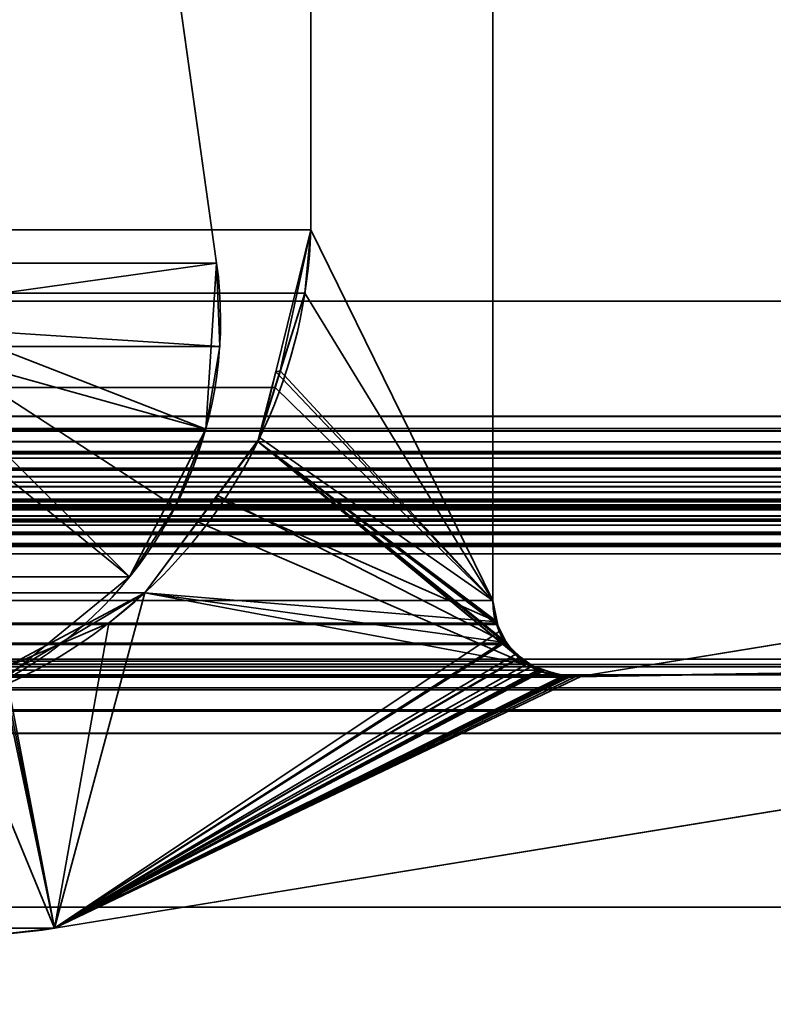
# Model space of a CAD drawing. Header units: millimetres. Extents: x -603 to 3703, y -121 to 193.
# Tile 276 of 656: x 401.39 to 405.55, y 3.48 to 8.9. Entities that reach past the tile are written whole.
import ezdxf

# ---------------------------------------------------------------- set-up
doc = ezdxf.new("R2010")
doc.units = ezdxf.units.MM
doc.layers.add('151', color=7, linetype='Continuous', true_color=0xffffff)

# ---------------------------------------------------------------- blocks, each defined once
blk = doc.blocks.new('UG_SURFACE_001')
at = {"layer": '151', "color": 252, "linetype": 'Continuous', "lineweight": 35}
for points in [[(603, -18, 2212.25), (603, 174.4, 2212.25), (-603, 174.4, 2212.25), (-603, -18, 2212.25)], [(-453, -18, 2062.2499), (-453, 174.4, 2062.2499), (453, 174.4, 2062.2499), (453, -18, 2062.2499)]]:
    blk.add_3dface(points, dxfattribs=at)
blk = doc.blocks.new('UG_SURFACE_007')
at = {"layer": '151', "color": 252, "linetype": 'Continuous', "lineweight": 35}
for points in [[(-397, 4.0145, -7.75), (-412, 4.0145, -7.75), (-412, -24.9528, -7.75), (412, -24.9528, -7.75)], [(397, 4.0145, -8.75), (412, 4.0145, -8.75), (412, -24.9528, -8.75), (-412, -24.9528, -8.75)], [(397, 4.0145, -7.75), (-397, 4.0145, -7.75), (412, -24.9528, -7.75)], [(397, 4.0145, -8.75), (397, 4.0145, -7.75), (412, 4.0145, -7.75), (412, 4.0145, -8.75)], [(412, -24.9528, -7.75), (412, 4.0145, -7.75), (397, 4.0145, -7.75)]]:
    blk.add_3dface(points, dxfattribs=at)
blk = doc.blocks.new('UG_SURFACE_010')
at = {"layer": '151', "color": 7, "linetype": 'Continuous', "lineweight": 35}
for points in [[(-411.0615, 6.7187, 2020.3116), (-411.0615, 11.8663, 2020.3116), (411.0615, 11.8663, 2020.3116), (411.0615, 6.7187, 2020.3116)], [(-404, 11.8277, 2013.2501), (-404, 5.7035, 2013.2501), (404, 5.7035, 2013.2501), (404, 11.8277, 2013.2501)], [(402.9979, 7.7467, 2012.2478), (402.9979, 11.5427, 2012.2478), (404, 11.8277, 2013.2501), (404, 5.7035, 2013.2501)], [(412.0888, 7.3541, 2021.3387), (412.0888, 11.6334, 2021.3387), (-412.0888, 11.6334, 2021.3387), (-412.0888, 7.3541, 2021.3387)], [(402.9979, 11.5427, 2012.2478), (402.9979, 7.7467, 2012.2478), (-402.9979, 7.7467, 2012.2478), (-402.9979, 11.5427, 2012.2478)], [(-402.9649, 7.3975, 2012.2149), (-402.9979, 7.7467, 2012.2478), (402.9979, 7.7467, 2012.2478)], [(-402.9649, 7.3975, 2012.2149), (402.9979, 7.7467, 2012.2478), (402.9649, 7.3975, 2012.2149)], [(404, 5.7035, 2013.2501), (402.9649, 7.3975, 2012.2149), (402.9979, 7.7467, 2012.2478)], [(402.9649, 7.3975, 2012.2149), (402.8002, 6.8779, 2012.0502), (-402.8002, 6.8779, 2012.0502), (-402.9649, 7.3975, 2012.2149)], [(402.8002, 6.8779, 2012.0502), (402.9649, 7.3975, 2012.2149), (404, 5.7035, 2013.2501)], [(413.4353, 6.5775, 2022.6853), (412.0888, 7.3541, 2021.3387), (-412.0888, 7.3541, 2021.3387), (-413.4353, 6.5775, 2022.6853)], [(-402.8002, 6.8779, 2012.0502), (402.8002, 6.8779, 2012.0502), (402.7059, 6.5802, 2011.956)], [(-402.7059, 6.5802, 2011.956), (-402.8002, 6.8779, 2012.0502), (402.7059, 6.5802, 2011.956)], [(404, 5.7035, 2013.2501), (404.0184, 5.5798, 2013.2685), (402.7059, 6.5802, 2011.956), (402.8002, 6.8779, 2012.0502)], [(-411.0516, 6.6518, 2020.3016), (-411.0615, 6.7187, 2020.3116), (411.0615, 6.7187, 2020.3116)], [(411.0615, 6.7187, 2020.3116), (411.055, 6.6507, 2020.3049), (-411.0516, 6.6518, 2020.3016)], [(-411.0516, 6.6518, 2020.3016), (411.055, 6.6507, 2020.3049), (411.0538, 6.638, 2020.3037)], [(-411.0433, 6.596, 2020.2932), (-411.0516, 6.6518, 2020.3016), (411.0538, 6.638, 2020.3037)], [(-411.0109, 6.5274, 2020.2608), (-411.0433, 6.596, 2020.2932), (411.0538, 6.638, 2020.3037)], [(411.0538, 6.638, 2020.3037), (411.013, 6.5252, 2020.263), (-411.0109, 6.5274, 2020.2608)], [(413.4353, 6.5775, 2022.6853), (-413.4353, 6.5775, 2022.6853), (-413.5041, 6.5125, 2022.754), (413.5041, 6.5125, 2022.754)], [(402.7059, 6.5802, 2011.956), (402.3748, 6.1376, 2011.6248), (-402.3748, 6.1376, 2011.6248), (-402.7059, 6.5802, 2011.956)], [(402.3748, 6.1376, 2011.6248), (402.7059, 6.5802, 2011.956), (404.1873, 5.3527, 2013.4373)], [(402.7059, 6.5802, 2011.956), (404.0707, 5.4695, 2013.3207), (404.0795, 5.4607, 2013.3295)], [(404.0795, 5.4607, 2013.3295), (404.1705, 5.3696, 2013.4206), (402.7059, 6.5802, 2011.956)], [(404.1705, 5.3696, 2013.4206), (404.1873, 5.3527, 2013.4373), (402.7059, 6.5802, 2011.956)], [(402.7059, 6.5802, 2011.956), (404.0184, 5.5798, 2013.2685), (404.0222, 5.5719, 2013.272)], [(404.0222, 5.5719, 2013.272), (404.0707, 5.4695, 2013.3207), (402.7059, 6.5802, 2011.956)], [(413.5294, 6.4886, 2022.7795), (413.5041, 6.5125, 2022.754), (-413.5041, 6.5125, 2022.754), (-413.5294, 6.4886, 2022.7795)], [(-410.991, 6.4854, 2020.241), (-411.0109, 6.5274, 2020.2608), (411.013, 6.5252, 2020.263)], [(-410.991, 6.4854, 2020.241), (411.013, 6.5252, 2020.263), (411.0099, 6.5167, 2020.2599)], [(-410.9331, 6.4281, 2020.1831), (-410.991, 6.4854, 2020.241), (411.0099, 6.5167, 2020.2599)], [(411.0099, 6.5167, 2020.2599), (410.9333, 6.4266, 2020.1833), (-410.9331, 6.4281, 2020.1831)], [(-413.5551, 6.4328, 2022.805), (413.5551, 6.4328, 2022.805), (413.5294, 6.4886, 2022.7795)], [(-413.5294, 6.4886, 2022.7795), (-413.5551, 6.4328, 2022.805), (413.5294, 6.4886, 2022.7795)], [(413.5757, 6.388, 2022.8257), (413.5602, 6.4216, 2022.8102), (-413.5602, 6.4216, 2022.8102), (-413.5757, 6.388, 2022.8257)], [(413.5551, 6.4328, 2022.805), (-413.5551, 6.4328, 2022.805), (-413.5602, 6.4216, 2022.8102), (413.5602, 6.4216, 2022.8102)], [(-410.8693, 6.365, 2020.1192), (-410.9331, 6.4281, 2020.1831), (410.9333, 6.4266, 2020.1833)], [(-410.8693, 6.365, 2020.1192), (410.9333, 6.4266, 2020.1833), (410.8988, 6.386, 2020.1488)], [(-413.5757, 6.388, 2022.8257), (-413.5822, 6.3309, 2022.8322), (413.5822, 6.3309, 2022.8322)], [(-413.5757, 6.388, 2022.8257), (413.5822, 6.3309, 2022.8322), (413.5757, 6.388, 2022.8257)], [(-410.8335, 6.3511, 2020.0834), (-410.8693, 6.365, 2020.1192), (410.8988, 6.386, 2020.1488)], [(410.8988, 6.386, 2020.1488), (410.832, 6.3568, 2020.082), (-410.8335, 6.3511, 2020.0834)], [(-410.7079, 6.3024, 2019.958), (-410.8335, 6.3511, 2020.0834), (410.832, 6.3568, 2020.082)], [(410.832, 6.3568, 2020.082), (410.7079, 6.3024, 2019.958), (-410.7079, 6.3024, 2019.958)], [(413.5822, 6.3309, 2022.8322), (-413.5822, 6.3309, 2022.8322), (-413.5858, 6.2992, 2022.8357)], [(413.5858, 6.2992, 2022.8357), (413.5822, 6.3309, 2022.8322), (-413.5858, 6.2992, 2022.8357)], [(-413.5858, 6.2992, 2022.8357), (-413.5765, 6.2316, 2022.8267), (413.5765, 6.2316, 2022.8267), (413.5858, 6.2992, 2022.8357)], [(-404.4892, 5.2872, 2013.7391), (-410.7079, 6.3024, 2019.958), (410.7079, 6.3024, 2019.958), (404.4892, 5.2872, 2013.7391)], [(404.4892, 5.2872, 2013.7391), (410.7079, 6.3024, 2019.958), (410.6891, 5.381, 2019.9392)], [(412.5291, 6.2483, 2021.7791), (413.1932, 6.0016, 2022.4433), (-413.1932, 6.0016, 2022.4433), (-412.5291, 6.2483, 2021.7791)], [(412.5291, 6.2483, 2021.7791), (-412.5291, 6.2483, 2021.7791), (-412.4664, 6.2642, 2021.7164)], [(412.5291, 6.2483, 2021.7791), (-412.4664, 6.2642, 2021.7164), (-412.4352, 6.2596, 2021.6851)], [(412.3686, 6.2615, 2021.6186), (-412.4352, 6.2596, 2021.6851), (-412.3428, 6.2462, 2021.5929)], [(412.3686, 6.2615, 2021.6186), (412.4342, 6.2561, 2021.6842), (-412.4352, 6.2596, 2021.6851)], [(-412.4352, 6.2596, 2021.6851), (412.4342, 6.2561, 2021.6842), (412.5291, 6.2483, 2021.7791)], [(-412.3428, 6.2462, 2021.5929), (412.3434, 6.2499, 2021.5933), (412.3686, 6.2615, 2021.6186)], [(412.3434, 6.2499, 2021.5933), (-412.3428, 6.2462, 2021.5929), (-412.3025, 6.2403, 2021.5526)], [(-412.3025, 6.2403, 2021.5526), (412.2604, 6.2119, 2021.5104), (412.3434, 6.2499, 2021.5933)], [(-412.3025, 6.2403, 2021.5526), (-412.262, 6.2093, 2021.512), (412.2604, 6.2119, 2021.5104)], [(413.5765, 6.2316, 2022.8267), (-413.5765, 6.2316, 2022.8267), (-413.5724, 6.2218, 2022.8224)], [(-413.5724, 6.2218, 2022.8224), (413.5728, 6.2213, 2022.8229), (413.5765, 6.2316, 2022.8267)], [(413.5539, 6.1695, 2022.804), (-413.5724, 6.2218, 2022.8224), (-413.5378, 6.1404, 2022.7878)], [(413.5539, 6.1695, 2022.804), (413.5728, 6.2213, 2022.8229), (-413.5724, 6.2218, 2022.8224)], [(412.2416, 6.2033, 2021.4915), (412.2604, 6.2119, 2021.5104), (-412.262, 6.2093, 2021.512)], [(412.2416, 6.2033, 2021.4915), (-412.262, 6.2093, 2021.512), (-412.1961, 6.1589, 2021.446)], [(-412.1961, 6.1589, 2021.446), (412.1962, 6.151, 2021.4462), (412.2416, 6.2033, 2021.4915)], [(413.5539, 6.1695, 2022.804), (-413.5378, 6.1404, 2022.7878), (-413.5346, 6.1372, 2022.7847)], [(-413.5346, 6.1372, 2022.7847), (413.5324, 6.1402, 2022.7823), (413.5539, 6.1695, 2022.804)], [(413.4876, 6.0792, 2022.7377), (413.5324, 6.1402, 2022.7823), (-413.5346, 6.1372, 2022.7847)], [(-413.5346, 6.1372, 2022.7847), (-413.4668, 6.0667, 2022.7168), (413.4675, 6.0671, 2022.7175)], [(413.4675, 6.0671, 2022.7175), (413.4876, 6.0792, 2022.7377), (-413.5346, 6.1372, 2022.7847)], [(-412.1961, 6.1589, 2021.446), (-412.1939, 6.1552, 2021.4438), (412.1962, 6.151, 2021.4462)], [(412.1681, 6.1188, 2021.4181), (-412.1939, 6.1552, 2021.4438), (-412.1465, 6.0731, 2021.3964)], [(412.1681, 6.1188, 2021.4181), (412.1962, 6.151, 2021.4462), (-412.1939, 6.1552, 2021.4438)], [(402.0821, 5.7463, 2011.332), (-402.0821, 5.7463, 2011.332), (-402.3748, 6.1376, 2011.6248), (402.3748, 6.1376, 2011.6248)], [(404.1873, 5.3527, 2013.4373), (402.0821, 5.7463, 2011.332), (402.3748, 6.1376, 2011.6248)], [(-412.1465, 6.0731, 2021.3964), (412.1465, 6.0731, 2021.3964), (412.1681, 6.1188, 2021.4181)], [(413.4675, 6.0671, 2022.7175), (-413.4668, 6.0667, 2022.7168), (-413.4479, 6.0471, 2022.6979)], [(413.4675, 6.0671, 2022.7175), (-413.4479, 6.0471, 2022.6979), (-413.385, 6.014, 2022.635)], [(-413.385, 6.014, 2022.635), (413.3841, 6.0169, 2022.634), (413.4675, 6.0671, 2022.7175)], [(412.1321, 6.0177, 2021.3821), (-412.1465, 6.0731, 2021.3964), (-412.1321, 6.0177, 2021.3821)], [(412.1321, 6.0177, 2021.3821), (412.1465, 6.0731, 2021.3964), (-412.1465, 6.0731, 2021.3964)], [(413.3841, 6.0169, 2022.634), (-413.385, 6.014, 2022.635), (-413.3833, 6.0132, 2022.6333)], [(413.3696, 6.0082, 2022.6197), (413.3841, 6.0169, 2022.634), (-413.3833, 6.0132, 2022.6333)], [(-413.3833, 6.0132, 2022.6333), (-413.2925, 6.0044, 2022.5425), (413.2929, 6.0053, 2022.543)], [(413.2929, 6.0053, 2022.543), (413.3696, 6.0082, 2022.6197), (-413.3833, 6.0132, 2022.6333)], [(413.2929, 6.0053, 2022.543), (-413.2925, 6.0044, 2022.5425), (-413.215, 5.9969, 2022.465)], [(413.1932, 6.0016, 2022.4433), (413.2929, 6.0053, 2022.543), (-413.215, 5.9969, 2022.465)], [(-413.215, 5.9969, 2022.465), (-413.1932, 6.0016, 2022.4433), (413.1932, 6.0016, 2022.4433)], [(-412.1321, 6.0177, 2021.3821), (412.1284, 5.9608, 2021.3785), (412.1321, 6.0177, 2021.3821)], [(-412.1321, 6.0177, 2021.3821), (-412.1284, 5.9608, 2021.3785), (412.1284, 5.9608, 2021.3785)], [(412.175, 2.6459, 2021.425), (412.1284, 5.9608, 2021.3785), (-412.1284, 5.9608, 2021.3785), (-412.175, 2.6459, 2021.425)], [(404.0184, 5.5798, 2013.2685), (-404, 5.7035, 2013.2501), (-404.0144, 5.5936, 2013.2644)], [(404.0184, 5.5798, 2013.2685), (404, 5.7035, 2013.2501), (-404, 5.7035, 2013.2501)], [(-402.0821, 5.7463, 2011.332), (402.0821, 5.7463, 2011.332), (401.8839, 5.5793, 2011.1339)], [(-401.8839, 5.5793, 2011.1339), (-402.0821, 5.7463, 2011.332), (401.8839, 5.5793, 2011.1339)], [(404.1873, 5.3527, 2013.4373), (401.5852, 3.8982, 2010.8352), (401.8839, 5.5793, 2011.1339), (402.0821, 5.7463, 2011.332)], [(-404.0144, 5.5936, 2013.2644), (-404.0236, 5.5731, 2013.2737), (404.0222, 5.5719, 2013.272)], [(-404.0144, 5.5936, 2013.2644), (404.0222, 5.5719, 2013.272), (404.0184, 5.5798, 2013.2685)], [(404.0707, 5.4695, 2013.3207), (-404.0236, 5.5731, 2013.2737), (-404.0688, 5.4724, 2013.3188)], [(404.0707, 5.4695, 2013.3207), (404.0222, 5.5719, 2013.272), (-404.0236, 5.5731, 2013.2737)], [(401.8839, 5.5793, 2011.1339), (401.3108, 5.3319, 2010.5608), (-401.3108, 5.3319, 2010.5608), (-401.8839, 5.5793, 2011.1339)], [(401.3108, 5.3319, 2010.5608), (401.8839, 5.5793, 2011.1339), (401.5852, 3.8982, 2010.8352)], [(-404.0799, 5.4618, 2013.33), (-404.1725, 5.3741, 2013.4225), (404.1705, 5.3696, 2013.4206)], [(-404.0688, 5.4724, 2013.3188), (-404.0799, 5.4618, 2013.33), (404.0795, 5.4607, 2013.3295)], [(404.1705, 5.3696, 2013.4206), (404.0795, 5.4607, 2013.3295), (-404.0799, 5.4618, 2013.33)], [(-404.0688, 5.4724, 2013.3188), (404.0795, 5.4607, 2013.3295), (404.0707, 5.4695, 2013.3207)], [(410.8243, 5.3515, 2020.0744), (-410.8243, 5.3515, 2020.0744), (-410.6891, 5.381, 2019.9392), (410.6891, 5.381, 2019.9392)], [(-410.6891, 5.381, 2019.9392), (-401.5852, 3.8982, 2010.8352), (401.5852, 3.8982, 2010.8352), (410.6891, 5.381, 2019.9392)], [(404.1873, 5.3527, 2013.4373), (-404.1725, 5.3741, 2013.4225), (-404.2099, 5.3386, 2013.4599)], [(404.1873, 5.3527, 2013.4373), (404.1705, 5.3696, 2013.4206), (-404.1725, 5.3741, 2013.4225)], [(410.6891, 5.381, 2019.9392), (401.5852, 3.8982, 2010.8352), (404.4552, 5.2832, 2013.7053), (404.4892, 5.2872, 2013.7391)], [(410.8867, 5.3379, 2020.1368), (-410.9405, 5.2946, 2020.1905), (-410.8867, 5.3379, 2020.1368)], [(410.8867, 5.3379, 2020.1368), (410.9405, 5.2946, 2020.1905), (-410.9405, 5.2946, 2020.1905)], [(-410.8867, 5.3379, 2020.1368), (-410.8243, 5.3515, 2020.0744), (410.8243, 5.3515, 2020.0744), (410.8867, 5.3379, 2020.1368)], [(404.3997, 5.2825, 2013.6497), (-404.2871, 5.3179, 2013.5372), (-404.4071, 5.2857, 2013.6571)], [(-404.2099, 5.3386, 2013.4599), (-404.2871, 5.3179, 2013.5372), (404.2878, 5.3195, 2013.5379)], [(404.3997, 5.2825, 2013.6497), (404.2878, 5.3195, 2013.5379), (-404.2871, 5.3179, 2013.5372)], [(-404.2099, 5.3386, 2013.4599), (404.2878, 5.3195, 2013.5379), (404.1873, 5.3527, 2013.4373)], [(401.3108, 5.3319, 2010.5608), (401.5852, 3.8982, 2010.8352), (401.3118, 3.8675, 2010.5617)], [(401.5852, 3.8982, 2010.8352), (404.1873, 5.3527, 2013.4373), (404.2878, 5.3195, 2013.5379)], [(404.2878, 5.3195, 2013.5379), (404.3997, 5.2825, 2013.6497), (401.5852, 3.8982, 2010.8352)], [(-411.0306, 5.2222, 2020.2806), (-410.9405, 5.2946, 2020.1905), (410.9405, 5.2946, 2020.1905), (411.0306, 5.2222, 2020.2806)], [(-404.4552, 5.2832, 2013.7053), (-404.4892, 5.2872, 2013.7391), (404.4892, 5.2872, 2013.7391)], [(-404.4552, 5.2832, 2013.7053), (404.4892, 5.2872, 2013.7391), (404.4552, 5.2832, 2013.7053)], [(404.4552, 5.2832, 2013.7053), (404.4212, 5.2819, 2013.6712), (-404.4212, 5.2819, 2013.6712), (-404.4552, 5.2832, 2013.7053)], [(404.4066, 5.2823, 2013.6566), (-404.4071, 5.2857, 2013.6571), (-404.4212, 5.2819, 2013.6712)], [(-404.4212, 5.2819, 2013.6712), (404.4212, 5.2819, 2013.6712), (404.4066, 5.2823, 2013.6566)], [(-404.4071, 5.2857, 2013.6571), (404.4066, 5.2823, 2013.6566), (404.3997, 5.2825, 2013.6497)], [(404.4212, 5.2819, 2013.6712), (404.4552, 5.2832, 2013.7053), (401.5852, 3.8982, 2010.8352)], [(401.5852, 3.8982, 2010.8352), (404.3997, 5.2825, 2013.6497), (404.4066, 5.2823, 2013.6566)], [(404.4066, 5.2823, 2013.6566), (404.4212, 5.2819, 2013.6712), (401.5852, 3.8982, 2010.8352)], [(411.0964, 5.1017, 2020.3464), (-411.0964, 5.1017, 2020.3464), (-411.036, 5.2121, 2020.2861), (411.036, 5.2121, 2020.2861)], [(411.036, 5.2121, 2020.2861), (-411.036, 5.2121, 2020.2861), (-411.0306, 5.2222, 2020.2806)], [(411.0306, 5.2222, 2020.2806), (411.036, 5.2121, 2020.2861), (-411.0306, 5.2222, 2020.2806)], [(-411.1005, 5.0942, 2020.3505), (-411.0964, 5.1017, 2020.3464), (411.0964, 5.1017, 2020.3464), (411.1005, 5.0942, 2020.3505)], [(411.1224, 4.9715, 2020.3724), (-411.1224, 4.9715, 2020.3724), (-411.1005, 5.0942, 2020.3505)], [(411.1005, 5.0942, 2020.3505), (411.1224, 4.9715, 2020.3724), (-411.1005, 5.0942, 2020.3505)], [(-411.2049, 2.0412, 2020.4549), (-411.1224, 4.9715, 2020.3724), (411.1224, 4.9715, 2020.3724), (411.2049, 2.0412, 2020.4549)], [(401.3118, 3.8675, 2010.5617), (401.5852, 3.8982, 2010.8352), (-401.5852, 3.8982, 2010.8352)]]:
    blk.add_3dface(points, dxfattribs=at)
blk = doc.blocks.new('UG_SURFACE_011')
at = {"layer": '151', "color": 7, "linetype": 'Continuous', "lineweight": 35}
for points in [[(404, 11.8277, -8.75), (404, 5.7035, -8.75), (402.9979, 7.7467, -8.75), (402.9979, 11.5427, -8.75)], [(404, 5.7035, 2013.2501), (404, 11.8277, 2013.2501), (402.9979, 11.5427, 2012.2478), (402.9979, 7.7467, 2012.2478)], [(404, 11.8277, 2013.2501), (404, 5.7035, 2013.2501), (404, 5.7035, -8.75), (404, 11.8277, -8.75)], [(402.9979, 11.5427, -8.75), (402.9979, 7.7467, -8.75), (402.9979, 7.7467, 2012.2478), (402.9979, 11.5427, 2012.2478)], [(402.9979, 7.7467, -8.75), (402.8053, 6.9637, -8.75), (402.8291, 6.9688, 2012.079)], [(402.8053, 6.9637, -8.75), (402.9979, 7.7467, -8.75), (404, 5.7035, -8.75)], [(402.8291, 6.9688, 2012.079), (402.9649, 7.3975, 2012.2149), (402.9979, 7.7467, -8.75)], [(402.9649, 7.3975, 2012.2149), (402.9979, 7.7467, 2012.2478), (402.9979, 7.7467, -8.75)], [(402.9979, 7.7467, 2012.2478), (402.9649, 7.3975, 2012.2149), (404, 5.7035, 2013.2501)], [(404, 5.7035, 2013.2501), (402.9649, 7.3975, 2012.2149), (402.8291, 6.9688, 2012.079)], [(402.7059, 6.5802, 2011.956), (402.8291, 6.9688, 2012.079), (402.8053, 6.9637, -8.75)], [(402.8291, 6.9688, 2012.079), (402.7059, 6.5802, 2011.956), (404.0144, 5.5936, 2013.2644), (404, 5.7035, 2013.2501)], [(402.8053, 6.9637, -8.75), (402.716, 6.601, -8.75), (402.7059, 6.5802, 2011.956)], [(404, 5.7035, -8.75), (402.716, 6.601, -8.75), (402.8053, 6.9637, -8.75)], [(402.716, 6.601, -8.75), (402.4714, 6.2711, -8.75), (402.4831, 6.2824, 2011.7331)], [(402.4714, 6.2711, -8.75), (402.716, 6.601, -8.75), (404, 5.7035, -8.75), (404.0248, 5.5859, -8.75)], [(402.4831, 6.2824, 2011.7331), (402.7059, 6.5802, 2011.956), (402.716, 6.601, -8.75)], [(404.0688, 5.4724, 2013.3188), (402.7059, 6.5802, 2011.956), (402.4831, 6.2824, 2011.7331)], [(402.7059, 6.5802, 2011.956), (404.0688, 5.4724, 2013.3188), (404.0648, 5.4813, 2013.3147)], [(404.0648, 5.4813, 2013.3147), (404.0182, 5.5853, 2013.2682), (402.7059, 6.5802, 2011.956)], [(404.0182, 5.5853, 2013.2682), (404.0144, 5.5936, 2013.2644), (402.7059, 6.5802, 2011.956)], [(401.5852, 3.8982, 2010.8352), (410.6891, 5.381, 2019.9392), (410.7079, 6.3024, 2019.958), (404.4892, 5.2872, 2013.7391)], [(404.4892, 5.2872, -8.75), (410.7079, 6.3024, -8.75), (410.6891, 5.381, -8.75)], [(404.4892, 5.2872, 2013.7391), (410.7079, 6.3024, 2019.958), (410.7079, 6.3024, -8.75), (404.4892, 5.2872, -8.75)], [(402.0821, 5.7463, 2011.332), (402.4831, 6.2824, 2011.7331), (402.4714, 6.2711, -8.75)], [(402.4831, 6.2824, 2011.7331), (402.0821, 5.7463, 2011.332), (404.0688, 5.4724, 2013.3188)], [(402.4714, 6.2711, -8.75), (402.0821, 5.7463, -8.75), (402.0821, 5.7463, 2011.332)], [(404.0248, 5.5859, -8.75), (402.0821, 5.7463, -8.75), (402.4714, 6.2711, -8.75)], [(402.0821, 5.7463, -8.75), (401.2951, 5.2773, -8.75), (401.2984, 5.3266, 2010.5484)], [(401.5852, 3.8982, -8.75), (401.2951, 5.2773, -8.75), (402.0821, 5.7463, -8.75)], [(401.2984, 5.3266, 2010.5484), (401.8839, 5.5793, 2011.1339), (402.0821, 5.7463, -8.75)], [(402.0821, 5.7463, -8.75), (404.0248, 5.5859, -8.75), (404.036, 5.5325, -8.75), (401.5852, 3.8982, -8.75)], [(402.0821, 5.7463, 2011.332), (401.8839, 5.5793, 2011.1339), (401.5852, 3.8982, 2010.8352), (404.0688, 5.4724, 2013.3188)], [(401.8839, 5.5793, 2011.1339), (402.0821, 5.7463, 2011.332), (402.0821, 5.7463, -8.75)], [(404.0248, 5.5859, -8.75), (404, 5.7035, -8.75), (404, 5.7035, 2013.2501)], [(404, 5.7035, 2013.2501), (404.0144, 5.5936, 2013.2644), (404.0248, 5.5859, -8.75)], [(404.0144, 5.5936, 2013.2644), (404.0182, 5.5853, 2013.2682), (404.0248, 5.5859, -8.75)], [(401.5852, 3.8982, 2010.8352), (401.8839, 5.5793, 2011.1339), (401.2984, 5.3266, 2010.5484)], [(404.036, 5.5325, -8.75), (404.0248, 5.5859, -8.75), (404.0182, 5.5853, 2013.2682)], [(404.0692, 5.4841, -8.75), (404.036, 5.5325, -8.75), (404.0182, 5.5853, 2013.2682)], [(404.0182, 5.5853, 2013.2682), (404.0648, 5.4813, 2013.3147), (404.0692, 5.4841, -8.75)], [(401.5852, 3.8982, -8.75), (404.036, 5.5325, -8.75), (404.0692, 5.4841, -8.75)], [(404.0692, 5.4841, -8.75), (404.1233, 5.4054, -8.75), (401.5852, 3.8982, -8.75)], [(404.1233, 5.4054, -8.75), (404.0692, 5.4841, -8.75), (404.0648, 5.4813, 2013.3147)], [(404.0648, 5.4813, 2013.3147), (404.0688, 5.4724, 2013.3188), (404.1233, 5.4054, -8.75)], [(404.1514, 5.3941, 2013.4015), (404.0688, 5.4724, 2013.3188), (401.5852, 3.8982, 2010.8352)], [(404.0688, 5.4724, 2013.3188), (404.1495, 5.3882, -8.75), (404.1233, 5.4054, -8.75)], [(404.0688, 5.4724, 2013.3188), (404.1514, 5.3941, 2013.4015), (404.1495, 5.3882, -8.75)], [(401.5852, 3.8982, -8.75), (404.1233, 5.4054, -8.75), (404.1495, 5.3882, -8.75)], [(401.5852, 3.8982, 2010.8352), (404.2099, 5.3386, 2013.4599), (404.1514, 5.3941, 2013.4015)], [(404.1495, 5.3882, -8.75), (404.258, 5.317, -8.75), (401.5852, 3.8982, -8.75)], [(410.6891, 5.381, -8.75), (401.5852, 3.8982, -8.75), (404.4212, 5.2819, -8.75), (404.4552, 5.2832, -8.75)], [(410.6891, 5.381, 2019.9392), (401.5852, 3.8982, 2010.8352), (401.5852, 3.8982, -8.75), (410.6891, 5.381, -8.75)], [(404.258, 5.317, -8.75), (404.1495, 5.3882, -8.75), (404.1514, 5.3941, 2013.4015)], [(404.1514, 5.3941, 2013.4015), (404.2099, 5.3386, 2013.4599), (404.258, 5.317, -8.75)], [(410.6891, 5.381, -8.75), (404.4552, 5.2832, -8.75), (404.4892, 5.2872, -8.75)], [(401.3118, 3.8675, 2010.5617), (401.5852, 3.8982, 2010.8352), (401.2984, 5.3266, 2010.5484)], [(404.2582, 5.3257, 2013.5083), (404.2099, 5.3386, 2013.4599), (401.5852, 3.8982, 2010.8352)], [(401.5852, 3.8982, 2010.8352), (404.3902, 5.2902, 2013.6402), (404.2582, 5.3257, 2013.5083)], [(404.258, 5.317, -8.75), (404.2673, 5.3109, -8.75), (401.5852, 3.8982, -8.75)], [(404.2099, 5.3386, 2013.4599), (404.2582, 5.3257, 2013.5083), (404.258, 5.317, -8.75)], [(404.2673, 5.3109, -8.75), (404.258, 5.317, -8.75), (404.2582, 5.3257, 2013.5083)], [(404.3901, 5.2878, -8.75), (404.2673, 5.3109, -8.75), (404.2582, 5.3257, 2013.5083)], [(404.2582, 5.3257, 2013.5083), (404.3902, 5.2902, 2013.6402), (404.3901, 5.2878, -8.75)], [(401.5852, 3.8982, -8.75), (401.0712, 5.1439, -8.75), (401.2951, 5.2773, -8.75)], [(401.5852, 3.8982, -8.75), (404.2673, 5.3109, -8.75), (404.3901, 5.2878, -8.75)], [(401.5852, 3.8982, 2010.8352), (404.4212, 5.2819, 2013.6712), (404.3902, 5.2902, 2013.6402)], [(404.3901, 5.2878, -8.75), (404.4212, 5.2819, -8.75), (401.5852, 3.8982, -8.75)], [(404.4892, 5.2872, 2013.7391), (404.4552, 5.2832, 2013.7053), (401.5852, 3.8982, 2010.8352)], [(404.4552, 5.2832, 2013.7053), (404.4212, 5.2819, 2013.6712), (401.5852, 3.8982, 2010.8352)], [(404.4212, 5.2819, -8.75), (404.3901, 5.2878, -8.75), (404.3902, 5.2902, 2013.6402)], [(404.3902, 5.2902, 2013.6402), (404.4212, 5.2819, 2013.6712), (404.4212, 5.2819, -8.75)], [(404.4552, 5.2832, -8.75), (404.4212, 5.2819, -8.75), (404.4212, 5.2819, 2013.6712), (404.4552, 5.2832, 2013.7053)], [(404.4552, 5.2832, 2013.7053), (404.4892, 5.2872, 2013.7391), (404.4892, 5.2872, -8.75), (404.4552, 5.2832, -8.75)], [(401.0712, 5.1439, -8.75), (401.5852, 3.8982, -8.75), (401.3118, 3.8675, -8.75)], [(401.3118, 3.8675, -8.75), (401.5852, 3.8982, -8.75), (401.5852, 3.8982, 2010.8352), (401.3118, 3.8675, 2010.5617)]]:
    blk.add_3dface(points, dxfattribs=at)
blk = doc.blocks.new('UG_SURFACE_035')
at = {"layer": '151', "color": 252, "linetype": 'Continuous', "lineweight": 35}
for points in [[(-414.5, -29.92, 2023.7501), (414.5, -29.92, 2023.7501), (414.5, 14.42, 2023.7501), (-414.5, 14.42, 2023.7501)], [(-413, -29.92, 2022.2499), (-413, 14.42, 2022.2499), (413, 14.42, 2022.2499), (413, -29.92, 2022.2499)], [(-401.5453, 14.2001, 2010.7954), (-402.4781, 7.5631, 2011.728), (402.4781, 7.5631, 2011.728), (401.5453, 14.2001, 2010.7954)], [(400.9927, 7.3544, 2010.2427), (400.0599, 13.9913, 2009.31), (401.5453, 14.2001, 2010.7954), (402.4781, 7.5631, 2011.728)], [(402.4952, 7.1028, 2011.7452), (-402.4781, 7.5631, 2011.728), (-402.4952, 7.1028, 2011.7452)], [(402.4952, 7.1028, 2011.7452), (402.4781, 7.5631, 2011.728), (-402.4781, 7.5631, 2011.728)], [(402.4781, 7.5631, 2011.728), (402.4952, 7.1028, 2011.7452), (400.9984, 7.2009, 2010.2484), (400.9927, 7.3544, 2010.2427)], [(402.4182, 6.6487, 2011.6682), (402.2503, 6.2198, 2011.5004), (400.9727, 7.0496, 2010.2227), (400.9984, 7.2009, 2010.2484)], [(400.9984, 7.2009, 2010.2484), (402.4952, 7.1028, 2011.7452), (402.4182, 6.6487, 2011.6682)], [(-402.4952, 7.1028, 2011.7452), (-402.4182, 6.6487, 2011.6682), (402.4182, 6.6487, 2011.6682), (402.4952, 7.1028, 2011.7452)], [(400.9168, 6.9066, 2010.1666), (400.9727, 7.0496, 2010.2227), (402.2503, 6.2198, 2011.5004), (401.9986, 5.834, 2011.2486)], [(401.9986, 5.834, 2011.2486), (401.2889, 5.2542, 2010.5388), (400.8329, 6.778, 2010.083), (400.9168, 6.9066, 2010.1666)], [(402.4182, 6.6487, 2011.6682), (-402.4182, 6.6487, 2011.6682), (-402.2503, 6.2198, 2011.5004)], [(402.2503, 6.2198, 2011.5004), (402.4182, 6.6487, 2011.6682), (-402.2503, 6.2198, 2011.5004)], [(-402.2503, 6.2198, 2011.5004), (-401.9986, 5.834, 2011.2486), (401.9986, 5.834, 2011.2486), (402.2503, 6.2198, 2011.5004)], [(401.9986, 5.834, 2011.2486), (-401.9986, 5.834, 2011.2486), (-401.2889, 5.2542, 2010.5388), (401.2889, 5.2542, 2010.5388)]]:
    blk.add_3dface(points, dxfattribs=at)
blk = doc.blocks.new('UG_SURFACE_036')
at = {"layer": '151', "color": 252, "linetype": 'Continuous', "lineweight": 35}
for points in [[(400.9927, 7.3544, -8.75), (400.0599, 13.9913, -8.75), (401.5453, 14.2001, -8.75), (402.4781, 7.5631, -8.75)], [(402.4781, 7.5631, 2011.728), (401.5453, 14.2001, 2010.7954), (400.0599, 13.9913, 2009.31), (400.9927, 7.3544, 2010.2427)], [(401.5453, 14.2001, 2010.7954), (402.4781, 7.5631, 2011.728), (402.4781, 7.5631, -8.75), (401.5453, 14.2001, -8.75)], [(402.4781, 7.5631, -8.75), (402.4182, 6.6487, -8.75), (400.9727, 7.0496, -8.75), (400.9927, 7.3544, -8.75)], [(400.9927, 7.3544, 2010.2427), (400.9984, 7.2009, 2010.2484), (402.4952, 7.1028, 2011.7452), (402.4781, 7.5631, 2011.728)], [(402.4781, 7.5631, -8.75), (402.4952, 7.1028, 2011.7452), (402.4182, 6.6487, 2011.6682)], [(402.4182, 6.6487, 2011.6682), (402.4182, 6.6487, -8.75), (402.4781, 7.5631, -8.75)], [(402.4781, 7.5631, -8.75), (402.4781, 7.5631, 2011.728), (402.4952, 7.1028, 2011.7452)], [(400.9984, 7.2009, 2010.2484), (400.9727, 7.0496, 2010.2227), (402.2503, 6.2198, 2011.5004), (402.4182, 6.6487, 2011.6682)], [(402.4182, 6.6487, 2011.6682), (402.4952, 7.1028, 2011.7452), (400.9984, 7.2009, 2010.2484)], [(400.8329, 6.778, -8.75), (400.9727, 7.0496, -8.75), (402.4182, 6.6487, -8.75), (401.9986, 5.834, -8.75)], [(401.9986, 5.834, 2011.2486), (402.2503, 6.2198, 2011.5004), (400.9727, 7.0496, 2010.2227), (400.9168, 6.9066, 2010.1666)], [(400.9168, 6.9066, 2010.1666), (400.8329, 6.778, 2010.083), (401.2889, 5.2542, 2010.5388), (401.9986, 5.834, 2011.2486)], [(401.9986, 5.834, -8.75), (401.2889, 5.2542, -8.75), (400.5963, 6.5847, -8.75), (400.8329, 6.778, -8.75)], [(402.4182, 6.6487, -8.75), (402.2503, 6.2198, 2011.5004), (401.9986, 5.834, 2011.2486)], [(401.9986, 5.834, 2011.2486), (401.9986, 5.834, -8.75), (402.4182, 6.6487, -8.75)], [(402.4182, 6.6487, -8.75), (402.4182, 6.6487, 2011.6682), (402.2503, 6.2198, 2011.5004)], [(401.2889, 5.2542, 2010.5388), (401.2889, 5.2542, -8.75), (401.9986, 5.834, -8.75), (401.9986, 5.834, 2011.2486)]]:
    blk.add_3dface(points, dxfattribs=at)

msp = doc.modelspace()

# ---------------------------------------------------------------- linework, layer by layer
at = {"layer": '151', "color": 252, "linetype": 'Continuous', "lineweight": 35}
for p, q in [((401.5453, 14.2001, 2010.7953), (402.4781, 7.5631, 2011.7281)), ((401.5453, 14.2001, -8.75), (402.4781, 7.5631, -8.75)), ((401.5453, 14.2001, 2010.7953), (402.4781, 7.5631, 2011.7281)), ((402.4781, 7.5631, 2011.7281), (-402.4781, 7.5631, 2011.7281)), ((402.4781, 7.5631, -8.75), (402.4781, 7.5631, 2011.7281)), ((397, 4.0145, -8.75), (412, 4.0145, -8.75)), ((397, 4.0145, -7.75), (412, 4.0145, -7.75))]:
    msp.add_line(p, q, dxfattribs=at)
at = {"layer": '151', "color": 7, "linetype": 'Continuous', "lineweight": 35}
for p, q in [((404, 5.7035, 2013.25), (404, 11.8277, 2013.25)), ((404, 5.7035, 2013.25), (404, 11.8277, 2013.25)), ((404, 11.8277, -8.75), (404, 5.7035, -8.75)), ((402.9979, 7.7467, 2012.2479), (402.9979, 11.5427, 2012.2479)), ((402.9979, 11.5427, -8.75), (402.9979, 7.7467, -8.75)), ((402.9979, 11.5427, 2012.2479), (402.9979, 7.7467, 2012.2479)), ((402.9979, 7.7467, 2012.2479), (-402.9979, 7.7467, 2012.2479)), ((402.9979, 7.7467, -8.75), (402.9979, 7.7467, 2012.2479)), ((412.0888, 7.3541, 2021.3388), (-412.0888, 7.3541, 2021.3388)), ((-411.0615, 6.7187, 2020.3115), (411.0615, 6.7187, 2020.3115)), ((413.4353, 6.5775, 2022.6853), (-413.4353, 6.5775, 2022.6853)), ((-410.7079, 6.3024, 2019.9579), (410.7079, 6.3024, 2019.9579)), ((410.7079, 6.3024, 2019.9579), (404.4892, 5.2872, 2013.7392)), ((410.7079, 6.3024, 2019.9579), (404.4892, 5.2872, 2013.7392)), ((404.4892, 5.2872, -8.75), (410.7079, 6.3024, -8.75)), ((412.5291, 6.2483, 2021.7791), (-412.5291, 6.2483, 2021.7791)), ((413.5766, 6.2316, 2022.8266), (-413.5766, 6.2316, 2022.8266)), ((412.1465, 6.0731, 2021.3965), (-412.1465, 6.0731, 2021.3965)), ((413.1932, 6.0016, 2022.4432), (-413.1932, 6.0016, 2022.4432)), ((-412.1284, 5.9608, 2021.3784), (412.1284, 5.9608, 2021.3784)), ((-404, 5.7035, 2013.25), (404, 5.7035, 2013.25)), ((402.0821, 5.7463, 2011.3321), (-402.0821, 5.7463, 2011.3321)), ((402.0821, 5.7463, -8.75), (402.0821, 5.7463, 2011.3321)), ((404, 5.7035, 2013.25), (404, 5.7035, -8.75)), ((-410.6891, 5.381, 2019.9391), (410.6891, 5.381, 2019.9391)), ((410.6891, 5.381, -8.75), (401.5852, 3.8982, -8.75)), ((401.5852, 3.8982, 2010.8352), (410.6891, 5.381, 2019.9391)), ((401.5852, 3.8982, 2010.8352), (410.6891, 5.381, 2019.9391)), ((-404.4892, 5.2872, 2013.7392), (404.4892, 5.2872, 2013.7392)), ((-404.4212, 5.2819, 2013.6712), (404.4212, 5.2819, 2013.6712)), ((404.4212, 5.2819, 2013.6712), (404.4212, 5.2819, -8.75)), ((404.4892, 5.2872, 2013.7392), (404.4892, 5.2872, -8.75)), ((-411.1224, 4.9715, 2020.3724), (411.1224, 4.9715, 2020.3724)), ((-401.5852, 3.8982, 2010.8352), (401.5852, 3.8982, 2010.8352)), ((401.5852, 3.8982, 2010.8352), (401.5852, 3.8982, -8.75))]:
    msp.add_line(p, q, dxfattribs=at)
at = {"layer": '151', "color": 252, "linetype": 'Continuous', "lineweight": 35, "extrusion": (0, 0, -1)}
msp.add_arc((-400.25, 7.25, 8.75), 2.25, 172, 0, dxfattribs=at)
at = {"layer": '151', "color": 252, "linetype": 'Continuous', "lineweight": 35, "extrusion": (0.707107, 6.12323e-17, -0.707107)}
for major_axis, start_param, end_param in [((-2.25, 0, -2.25), 3.001966, 6.283185), ((2.25, 0, 2.25), 6.143559, 9.424778)]:
    msp.add_ellipse((400.25, 7.25, 2009.5), major_axis=major_axis, ratio=0.707107, start_param=start_param, end_param=end_param, dxfattribs=at)
at = {"layer": '151', "color": 7, "linetype": 'Continuous', "lineweight": 35}
for points in [[(402.9979, 7.7467, -8.75), (402.9731, 6.9842, -8.75), (402.6432, 6.2631, -8.75), (402.0821, 5.7463, -8.75)], [(402.0821, 5.7463, 2011.3321), (402.6432, 6.2631, 2011.8932), (402.9731, 6.9842, 2012.2231), (402.9979, 7.7467, 2012.2479)], [(402.0821, 5.7463, 2011.3321), (402.6432, 6.2631, 2011.8932), (402.9731, 6.9842, 2012.2231), (402.9979, 7.7467, 2012.2479)], [(398.0592, 5.9099, 2007.3092), (399.1246, 4.7534, 2008.3746), (400.926, 4.6801, 2010.176), (402.0821, 5.7463, 2011.3321)], [(398.0592, 5.9099, 2007.3092), (399.1246, 4.7534, 2008.3746), (400.926, 4.6801, 2010.176), (402.0821, 5.7463, 2011.3321)], [(402.0821, 5.7463, -8.75), (400.926, 4.6801, -8.75), (399.1246, 4.7534, -8.75), (398.0592, 5.9099, -8.75)], [(404, 5.7035, -8.75), (404, 5.4706, -8.75), (404.1883, 5.2819, -8.75), (404.4212, 5.2819, -8.75)], [(404, 5.7035, 2013.25), (404, 5.4706, 2013.25), (404.1883, 5.2819, 2013.4383), (404.4212, 5.2819, 2013.6712)], [(404.4212, 5.2819, 2013.6712), (404.1883, 5.2819, 2013.4383), (404, 5.4706, 2013.25), (404, 5.7035, 2013.25)], [(404.4892, 5.2872, 2013.7392), (404.4665, 5.2837, 2013.7165), (404.4439, 5.2819, 2013.6939), (404.4212, 5.2819, 2013.6712)], [(404.4212, 5.2819, -8.75), (404.4439, 5.2819, -8.75), (404.4665, 5.2837, -8.75), (404.4892, 5.2872, -8.75)], [(404.4212, 5.2819, 2013.6712), (404.4439, 5.2819, 2013.6939), (404.4665, 5.2837, 2013.7165), (404.4892, 5.2872, 2013.7392)], [(401.5852, 3.8982, 2010.8352), (401.4039, 3.8688, 2010.6539), (401.2202, 3.8571, 2010.4702), (401.0368, 3.8635, 2010.2868)], [(401.5852, 3.8982, -8.75), (401.4039, 3.8688, -8.75), (401.2202, 3.8571, -8.75), (401.0368, 3.8635, -8.75)], [(401.0368, 3.8635, 2010.2868), (401.2202, 3.8571, 2010.4702), (401.4039, 3.8688, 2010.6539), (401.5852, 3.8982, 2010.8352)]]:
    msp.add_open_spline(points, degree=3, dxfattribs=at)

# ---------------------------------------------------------------- block references
at = {"layer": '151', "color": 252, "linetype": 'Continuous', "lineweight": 35}
for name in ['UG_SURFACE_001', 'UG_SURFACE_007', 'UG_SURFACE_035', 'UG_SURFACE_036']:
    msp.add_blockref(name, (0, 0), dxfattribs=at)
at = {"layer": '151', "color": 7, "linetype": 'Continuous', "lineweight": 35}
for name in ['UG_SURFACE_010', 'UG_SURFACE_011']:
    msp.add_blockref(name, (0, 0), dxfattribs=at)

doc.saveas('drawing.dxf')
